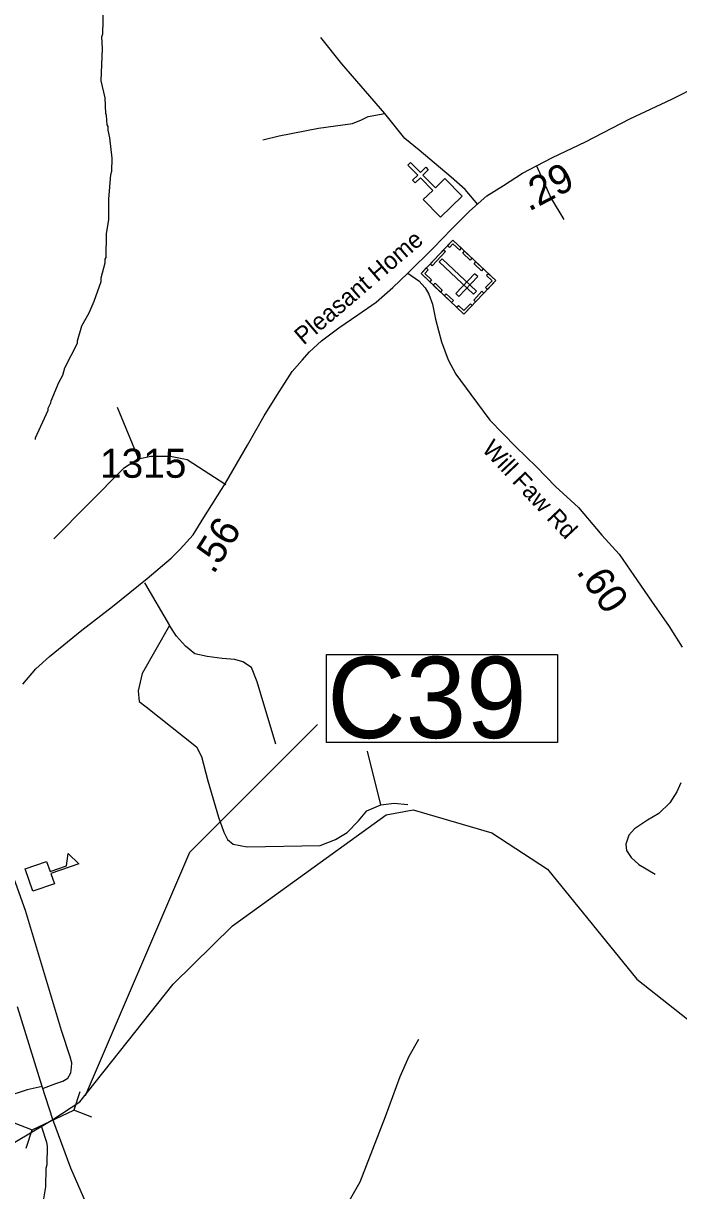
# Model space of a CAD drawing. Extents: x 1248089 to 1457196, y 820910 to 988753.
# Drawn here: x 1337890 to 1340713, y 900330 to 905361 of the extents above; entities that cross this region are included whole.
import ezdxf

# ---------------------------------------------------------------- set-up
doc = ezdxf.new("R2010")
doc.units = 0
for name, color, linetype in [('Exist Cultural Cemetery CELL', 7, 'Continuous'), ('Exist Cultural Church CELL', 7, 'Continuous'), ('Exist Cultural Educational Facility High CELL', 7, 'Continuous'), ('Exist Hydrographic Creek Single Shore', 7, 'Continuous'), ('Exist Hydrographic Misc Water Feature', 7, 'Continuous'), ('Exist Road Non-System Type 51', 7, 'Continuous'), ('Exist Road Primary NC Attributed', 7, 'Continuous'), ('Exist Road Primary NC Structure Culvert CELL', 7, 'Continuous'), ('Exist Road Primary NC Structure Culvert Number Label', 7, 'Continuous'), ('Exist Road Secondary Type 51 Attributed', 7, 'Continuous'), ('Exist Road Secondary Type 51 Label', 7, 'Continuous'), ('Prop GRAU CAT1 Cell', 7, 'Continuous'), ('Prop Lane Lines', 7, 'Continuous')]:
    doc.layers.add(name, color=color, linetype=linetype)

msp = doc.modelspace()

# ---------------------------------------------------------------- linework, layer by layer
at = {"layer": 'Exist Cultural Cemetery CELL'}
for points in [[(1339924.6, 904251.9), (1339787.8, 904107.3), (1339602.8, 904282.3), (1339739.7, 904426.9)], [(1339708.5, 904377.3), (1339650.2, 904315.7), (1339641.9, 904323.5), (1339700.2, 904385.2)], [(1339717, 904402.9), (1339725.3, 904395), (1339740.4, 904411), (1339769.8, 904383.2), (1339777.4, 904391.3), (1339739.8, 904426.9)], [(1339828.4, 904192.9), (1339841.2, 904206.4), (1339693.9, 904345.8), (1339681.1, 904332.3)], [(1339790.5, 904378.9), (1339822, 904349.1), (1339814.1, 904340.8), (1339782.7, 904370.6)], [(1339839.3, 904332.7), (1339870.8, 904302.9), (1339862.9, 904294.6), (1339831.5, 904324.4)], [(1339625.6, 904306.4), (1339633.9, 904298.5), (1339618.8, 904282.5), (1339648.2, 904254.8), (1339640.5, 904246.7), (1339602.8, 904282.3)], [(1339663.1, 904240.9), (1339694.6, 904211.2), (1339686.8, 904202.9), (1339655.3, 904232.7)], [(1339847.1, 904269.1), (1339833.6, 904281.9), (1339752.6, 904196.4), (1339766.2, 904183.5)], [(1339893.2, 904281.7), (1339885.4, 904273.4), (1339908.7, 904251.3), (1339880.9, 904221.9), (1339888.9, 904214.2), (1339924.6, 904251.9)], [(1339711, 904195.6), (1339742.5, 904165.8), (1339734.6, 904157.5), (1339703.2, 904187.3)], [(1339873.7, 904198.1), (1339838.1, 904160.5), (1339829.8, 904168.3), (1339865.4, 904206)], [(1339756.2, 904137.1), (1339764, 904145.3), (1339787.4, 904123.2), (1339815.3, 904152.6), (1339823.4, 904145), (1339787.7, 904107.3)]]:
    msp.add_lwpolyline(points, close=True, dxfattribs=at)
at = {"layer": 'Exist Cultural Church CELL'}
msp.add_lwpolyline([(1339612.8, 904601), (1339653.3, 904641), (1339599.9, 904695.3), (1339577.1, 904672.9), (1339565.9, 904684.3), (1339588.7, 904706.7), (1339546.6, 904749.6), (1339558, 904760.8), (1339600.2, 904717.9), (1339623, 904740.4), (1339634.2, 904729), (1339611.3, 904706.5), (1339664.7, 904652.2), (1339705.9, 904692.6), (1339780.5, 904616.6), (1339687.4, 904525.1)], close=True, dxfattribs=at)
at = {"layer": 'Exist Cultural Educational Facility High CELL'}
msp.add_lwpolyline([(1337897.4, 901716.1), (1337989.8, 901748.5), (1338005.1, 901705.1), (1338075.9, 901729.9), (1338083.3, 901782.3), (1338129.5, 901738.5), (1338008.2, 901696), (1338023.4, 901652.5), (1337931, 901620.2)], close=True, dxfattribs=at)
at = {"layer": 'Exist Hydrographic Creek Single Shore'}
for points in [[(1338336.5, 900969.2), (1338535.5, 901219.7), (1338790.5, 901470.6), (1339452.5, 901949.8), (1339569.5, 901970.4), (1339908.5, 901871.7), (1340147.5, 901715.8), (1340532.3, 901241.1), (1340778.4, 901047.1)], [(1337438.1, 900343.7), (1337599.4, 900388.1), (1338016.6, 900635.6), (1338132.5, 900712.4), (1338336.5, 900969.2)]]:
    msp.add_lwpolyline(points, dxfattribs=at)
at = {"layer": 'Exist Hydrographic Misc Water Feature'}
for points in [[(1337941.5, 903566.9), (1337941.6, 903574.9), (1337996.2, 903693.7), (1337996.4, 903701.6), (1338008.9, 903725.3), (1338009.1, 903733.3), (1338042.9, 903812.6), (1338059.6, 903844.2), (1338068.3, 903875.9), (1338122.6, 903982.8), (1338122.5, 903992.4), (1338142.3, 904056.6), (1338173.6, 904113.6), (1338194.7, 904163.1), (1338224.5, 904248.4), (1338225, 904264.4), (1338242.3, 904328), (1338242.7, 904344), (1338246.9, 904351.9), (1338248.4, 904453.9), (1338258.5, 904515.6), (1338258.8, 904602.6), (1338266.8, 904709.5), (1338271.1, 904723.3), (1338272.3, 904779.3), (1338262.3, 904867.6), (1338255, 904899.8), (1338255.3, 904915.8), (1338251.5, 904923.9), (1338248.4, 904963.8), (1338244.6, 904971.9), (1338242.1, 905040), (1338225.7, 905112.7), (1338230.8, 905252.3), (1338227.9, 905302.4), (1338232.2, 905316.2), (1338236, 905486.2)], [(1337974.9, 900277.1), (1337986.1, 900345.9), (1337987.9, 900425.8), (1337992.2, 900441.7), (1337994, 900521.7), (1337990.4, 900537.8), (1337969.9, 900603.2)]]:
    msp.add_lwpolyline(points, dxfattribs=at)
at = {"layer": 'Exist Road Non-System Type 51'}
for p, q in [((1338294.4, 903706.4), (1338386.1, 903483.8)), ((1338411.3, 902949.2), (1338519.1, 902765.6)), ((1339429.4, 901992.2), (1339372.1, 902224))]:
    msp.add_line(p, q, dxfattribs=at)
for points in [[(1339446.7, 904971.7), (1339262.4, 905185.9), (1339171.2, 905299.5)], [(1338921, 904859.4), (1338992.3, 904876), (1339161.8, 904908.8), (1339307.4, 904929.6), (1339346.1, 904944.5), (1339375.8, 904959.3), (1339446.7, 904971.7)], [(1339847.9, 904580.2), (1339792.8, 904644.4), (1339733.2, 904697.2), (1339595.3, 904814.1), (1339532.9, 904864.6), (1339446.7, 904971.7)], [(1340100.7, 904746.1), (1340164.1, 904605.3), (1340217.6, 904515.1)], [(1338386.1, 903483.8), (1338321.9, 903442.5), (1338021.5, 903139.6)], [(1338386.1, 903483.8), (1338438.8, 903495.3), (1338523.7, 903495.3), (1338594.8, 903481.5), (1338762.1, 903373.7)], [(1338519.1, 902765.6), (1338402.1, 902559), (1338383.8, 902483.3), (1338388.4, 902437.4), (1338418.2, 902414.5), (1338636, 902242.4), (1338656.7, 902201.1), (1338684.2, 902095.5), (1338730, 901939.5), (1338753, 901875.2), (1338769, 901843.1), (1338794.2, 901822.4), (1338853.9, 901811), (1339168, 901817.8), (1339234.5, 901843.1), (1339284.9, 901872.9), (1339333.1, 901923.4), (1339369.8, 901967), (1339429.4, 901992.2)], [(1338977.7, 902253.8), (1338897.4, 902522.3), (1338872.2, 902584.3), (1338835.5, 902609.5), (1338801.1, 902618.7), (1338746.1, 902623.3), (1338681.9, 902632.5), (1338629.2, 902644), (1338587.9, 902676.1), (1338548.9, 902719.7), (1338519.1, 902765.6)], [(1337976.8, 900771.4), (1338029.5, 900790.9), (1338060.5, 900801.3), (1338081.1, 900815), (1338093.7, 900838), (1338097.2, 900860.9), (1338098.3, 900880.4), (1338091.4, 900906.8), (1338053.6, 901020.4), (1337898.5, 901537.2), (1337809.3, 901790.1), (1337723.1, 902048.9)], [(1339429.4, 901992.2), (1339486.7, 901999.1), (1339546.3, 901994.5)], [(1339208.2, 898961.3), (1339215.4, 899097.8), (1339197.6, 899243.6), (1339191.6, 899320.9), (1339185.7, 899416.1), (1339161.9, 899588.7), (1339150, 899847.5), (1339161.9, 900014.1), (1339173.8, 900052.8), (1339212.4, 900142), (1339283.8, 900267), (1339340.3, 900368.1), (1339450.1, 900649.6), (1339512.5, 900822.2), (1339551.2, 900908.5), (1339592.8, 900982.8)]]:
    msp.add_lwpolyline(points, dxfattribs=at)
at = {"layer": 'Exist Road Primary NC Attributed'}
for points in [[(1337971.3, 900777.8), (1337864, 901122)], [(1339042.5, 898569.9), (1338819.4, 899030), (1338710.4, 899237.7), (1338560.2, 899513.8), (1338451.3, 899738.8), (1338418.5, 899800), (1338352.9, 899924.9), (1338269.9, 900068.6), (1338159.2, 900278), (1338093.7, 900426.1), (1338016.6, 900635.6), (1337971.3, 900777.8)]]:
    msp.add_lwpolyline(points, dxfattribs=at)
at = {"layer": 'Exist Road Primary NC Structure Culvert CELL'}
for p, q in [((1338132.6, 900755.5), (1338106.8, 900676.3)), ((1337927.6, 900591.2), (1338106.8, 900676.3)), ((1338184.5, 900646.3), (1338106.8, 900676.3)), ((1337850, 900621.3), (1337927.6, 900591.2)), ((1337901.8, 900512), (1337927.6, 900591.2))]:
    msp.add_line(p, q, dxfattribs=at)
at = {"layer": 'Exist Road Primary NC Structure Culvert Number Label'}
msp.add_lwpolyline([(1339195.5, 902640.5), (1340190.9, 902640.5), (1340190.9, 902260.7), (1339195.5, 902260.7)], close=True, dxfattribs=at)
msp.add_lwpolyline([(1338157.3, 900739.9), (1338606.8, 901788.8), (1339156.3, 902338.2)], dxfattribs=at)
at = {"layer": 'Exist Road Secondary Type 51 Attributed'}
for points in [[(1339545.8, 904284.6), (1339656.5, 904393.5), (1339734.3, 904473.3), (1339812, 904551.1), (1339885.9, 904617.2), (1339957.8, 904662), (1340039.4, 904714.5), (1340100.7, 904746.1), (1340169.7, 904782.6), (1340311.5, 904850.6), (1340502, 904949.8), (1340682.8, 905033.5), (1340803.1, 905094.8)], [(1337887.4, 902511.9), (1337943.7, 902578.1), (1338002.1, 902632.5), (1338142, 902745.4), (1338273.3, 902847.6), (1338422.9, 902968.2), (1338525.9, 903055.8), (1338564.8, 903094.7), (1338621.2, 903156.9), (1338667.8, 903230.8), (1338760.7, 903379.6), (1338855.9, 903543), (1338927.8, 903669.5), (1338982.2, 903757), (1339048.3, 903860.1), (1339091.1, 903908.7), (1339122.2, 903945.7), (1339174.6, 903992.3), (1339248.5, 904048.8), (1339330.1, 904105.2), (1339409.8, 904159.6), (1339481.7, 904221.9), (1339545.8, 904284.6)], [(1339545.8, 904284.6), (1339593.5, 904251.3), (1339620.7, 904220.2), (1339636.3, 904193), (1339651.8, 904150.2), (1339665.4, 904086), (1339690.7, 903988.7), (1339719.8, 903910.9), (1339752.9, 903848.7), (1339817, 903761.1), (1339898.6, 903650.3), (1340011.4, 903535.5), (1340100.4, 903448.8), (1340182, 903365.1), (1340281.2, 903273.7), (1340382.2, 903155.1), (1340456.1, 903073.4), (1340519.9, 902981.1), (1340595.7, 902870.2), (1340671.5, 902761.3), (1340727.8, 902671.8)], [(1340722, 902087.4), (1340704.5, 902048.5), (1340675.3, 902001.8), (1340626.8, 901955.1), (1340578.2, 901925.9), (1340521.8, 901889), (1340498.5, 901861.7), (1340484.9, 901822.8), (1340488.5, 901796.3), (1340508, 901765.1), (1340541, 901736), (1340611.1, 901693.3)], [(1337971.3, 900777.8), (1337906.9, 900764), (1337815, 900734.1), (1337746, 900706.5), (1337626.5, 900669.7), (1337523, 900630.6), (1337421.9, 900598.4), (1337346, 900573.1), (1337309.3, 900554.7), (1337293.2, 900538.6), (1337293.2, 900524.8)]]:
    msp.add_lwpolyline(points, dxfattribs=at)

# ---------------------------------------------------------------- texts
at = {"layer": 'Exist Road Primary NC Structure Culvert Number Label'}
msp.add_text('C39', height=350, dxfattribs=at).set_placement((1339198.7, 902280.4))
at = {"layer": 'Exist Road Secondary Type 51 Label'}
for s, rotation, p in [('Pleasant Home ', 40.5591, (1339097.3, 903971.7)), ('Will Faw Rd', 313.1861, (1339861.8, 903522.2))]:
    msp.add_text(s, height=75, rotation=rotation, dxfattribs=at).set_placement(p)
at = {"layer": 'Prop GRAU CAT1 Cell'}
for s, rotation, p in [('.29', 27.6007, (1340067.2, 904548.3)), ('.56', 57.7449, (1338708.8, 902982.4)), ('.60', 304.6496, (1340269.3, 902998))]:
    msp.add_text(s, height=125, rotation=rotation, dxfattribs=at).set_placement(p)
at = {"layer": 'Prop Lane Lines'}
msp.add_text('1315', height=125, dxfattribs=at).set_placement((1338220.2, 903402.2))

doc.saveas('drawing.dxf')
